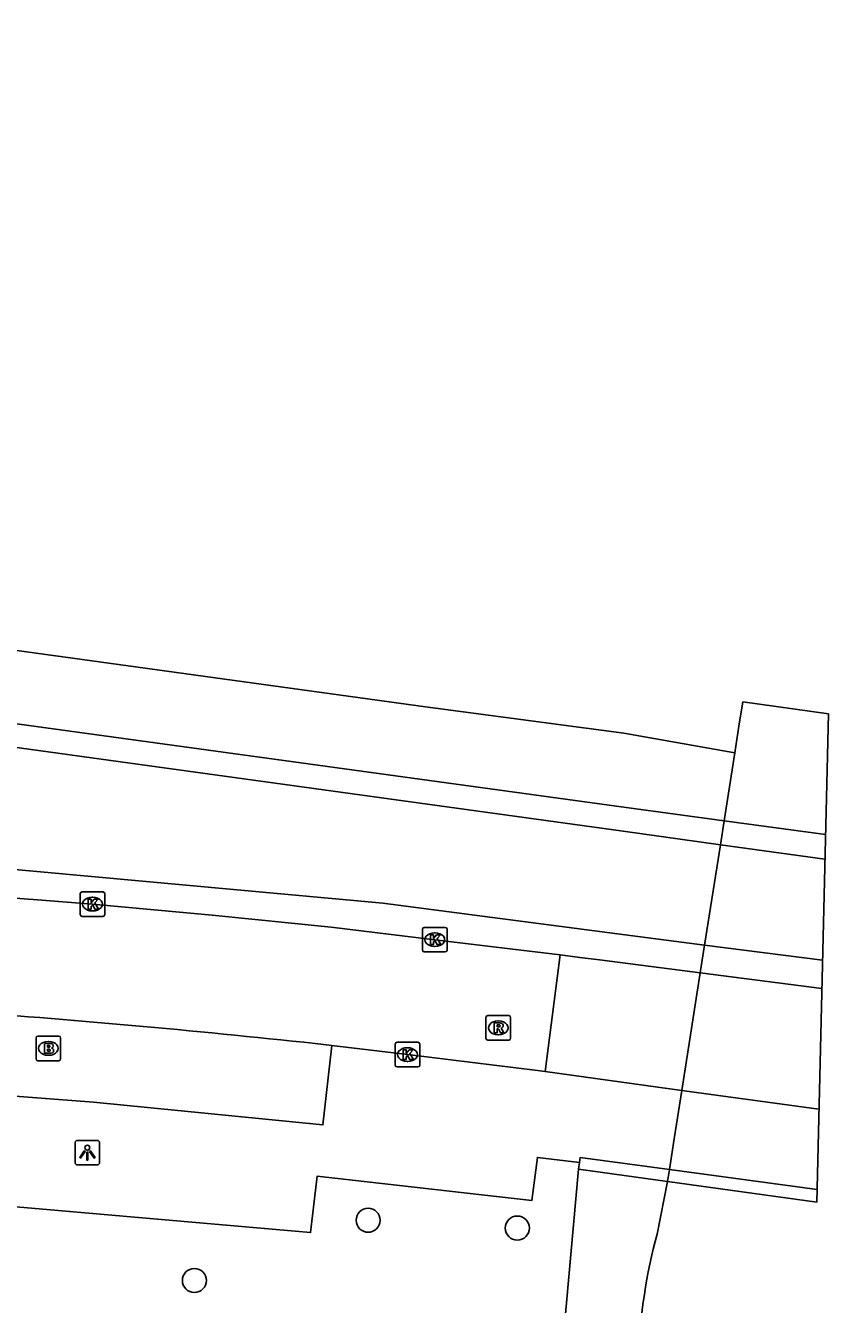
# Model space of a CAD drawing. Extents: x 160203 to 161526, y 379529 to 381797.
# Drawn here: x 161226.2 to 161258.8, y 381703.3 to 381755.3 of the extents above; entities that cross this region are included whole.
import ezdxf

# ---------------------------------------------------------------- set-up
doc = ezdxf.new("R2010")
doc.units = 0
for name, color, linetype in [('IMGEO_Berm_groen', 7, 'Continuous'), ('IMGEO_Boom', 7, 'Continuous'), ('IMGEO_Brandkraan', 7, 'Continuous'), ('IMGEO_Dek', 7, 'Continuous'), ('IMGEO_Groenvoorziening', 7, 'Continuous'), ('IMGEO_Kolk', 7, 'Continuous'), ('IMGEO_Lichtpunt', 7, 'Continuous'), ('IMGEO_Muur', 7, 'Continuous'), ('IMGEO_Rijbaan_lokaal_open', 7, 'Continuous'), ('IMGEO_Rijbaan_regionaal_gesloten', 7, 'Continuous'), ('IMGEO_Rioolput', 7, 'Continuous'), ('IMGEO_Voetpad_open', 7, 'Continuous'), ('IMGEO_Waterloop', 7, 'Continuous')]:
    doc.layers.add(name, color=color, linetype=linetype)

msp = doc.modelspace()

# ---------------------------------------------------------------- linework, layer by layer
at = {"layer": 'IMGEO_Berm_groen'}
for points in [[(161254.449, 381721.991), (161250.495, 381722.537), (161205.858, 381728.695), (161186.982, 381731.519), (161161.217, 381735.598), (161133.509, 381740.473), (161107.848, 381745.21), (161084.224, 381749.92), (161077.213, 381751.439), (161073.488, 381731.986), (161075.951, 381731.578), (161088.596, 381730.59), (161107.207, 381729.487), (161222.784, 381721.247), (161240.716, 381719.607), (161249.951, 381718.409), (161253.808, 381717.909)], [(161258.7, 381721.404), (161254.449, 381721.991)], [(161258.602, 381717.288), (161253.808, 381717.909)]]:
    msp.add_lwpolyline(points, dxfattribs=at)
at = {"layer": 'IMGEO_Boom'}
for centre in [(161240.121, 381706.713), (161246.189, 381706.396), (161233.054, 381704.263)]:
    msp.add_circle(centre, 0.489, dxfattribs=at)
at = {"layer": 'IMGEO_Brandkraan'}
for p, q in [((161226.614, 381713.279), (161226.614, 381714.131)), ((161226.689, 381714.205), (161227.541, 381714.205)), ((161227.102, 381713.985), (161227.127, 381713.985)), ((161227.615, 381714.131), (161227.615, 381713.279)), ((161227.125, 381713.425), (161227.1, 381713.425)), ((161227.541, 381713.205), (161226.689, 381713.205))]:
    msp.add_line(p, q, dxfattribs=at)
for points in [[(161226.614, 381713.279), (161226.614, 381714.131)], [(161226.689, 381714.205), (161227.541, 381714.205)], [(161226.962, 381713.905), (161226.962, 381713.505), (161227.175, 381713.505)], [(161227.193, 381713.905), (161226.962, 381713.905)], [(161227.141, 381713.824), (161227.087, 381713.824), (161227.087, 381713.748)], [(161227.615, 381714.131), (161227.615, 381713.279)], [(161227.087, 381713.748), (161227.14, 381713.748)], [(161227.149, 381713.672), (161227.087, 381713.672), (161227.087, 381713.591)], [(161227.087, 381713.591), (161227.149, 381713.591)], [(161227.541, 381713.205), (161226.689, 381713.205)]]:
    msp.add_lwpolyline(points, dxfattribs=at)
for centre, radius, start, end in [((161226.691, 381714.129), 0.0765, 91.552, 178.448), ((161226.691, 381714.129), 0.0765, 91.552, 178.448), ((161227.142, 381713.786), 0.0379, 267.8285, 90.9355), ((161227.197, 381713.76), 0.145, 59.4692, 91.5367), ((161227.222, 381713.807), 0.0922, 285.5137, 58.1501), ((161227.539, 381714.129), 0.0765, 1.552, 88.448), ((161227.539, 381714.129), 0.0765, 1.552, 88.448), ((161226.691, 381713.281), 0.0765, 181.552, 268.448), ((161226.691, 381713.281), 0.0765, 181.552, 268.448), ((161227.15, 381713.631), 0.0404, 269.8759, 90.5077), ((161227.181, 381713.756), 0.251, 268.6676, 293.5347), ((161227.227, 381713.615), 0.105, 301.3115, 78.989), ((161227.539, 381713.281), 0.0765, 271.552, 358.448), ((161227.539, 381713.281), 0.0765, 271.552, 358.448)]:
    msp.add_arc(centre, radius, start, end, dxfattribs=at)
for centre, major_axis, ratio, start_param, end_param in [((161227.101, 381713.705), (-0.387, 0.002), 0.722429, 4.712389, 7.853982), ((161227.126, 381713.705), (-0.39, 0.002), 0.717154, 1.570796, 4.712389)]:
    msp.add_ellipse(centre, major_axis=major_axis, ratio=ratio, start_param=start_param, end_param=end_param, dxfattribs=at)
at = {"layer": 'IMGEO_Dek'}
msp.add_lwpolyline([(161255.361, 381727.8), (161255.205, 381726.81), (161255.036, 381725.733), (161254.601, 381722.958), (161254.449, 381721.991), (161253.808, 381717.909), (161253.631, 381716.78), (161252.88, 381711.998), (161252.57, 381710.02), (161252.375, 381708.775), (161252.298, 381708.283), (161258.366, 381707.442), (161258.842, 381727.311)], close=True, dxfattribs=at)
at = {"layer": 'IMGEO_Groenvoorziening'}
msp.add_lwpolyline([(161247.968, 381700.939), (161248.671, 381708.786)], dxfattribs=at)
at = {"layer": 'IMGEO_Kolk'}
for p, q in [((161228.41, 381719.149), (161228.41, 381720.001)), ((161228.485, 381720.075), (161229.337, 381720.075)), ((161229.411, 381720.001), (161229.411, 381719.149)), ((161228.898, 381719.855), (161228.923, 381719.855)), ((161229.337, 381719.075), (161228.485, 381719.075)), ((161228.921, 381719.295), (161228.896, 381719.295)), ((161242.332, 381717.701), (161242.332, 381718.553)), ((161242.407, 381718.627), (161243.259, 381718.627)), ((161243.333, 381718.553), (161243.333, 381717.701)), ((161242.82, 381718.407), (161242.845, 381718.407)), ((161243.259, 381717.627), (161242.407, 381717.627)), ((161242.843, 381717.847), (161242.818, 381717.847)), ((161241.221, 381713.026), (161241.221, 381713.878)), ((161241.296, 381713.952), (161242.148, 381713.952)), ((161242.222, 381713.878), (161242.222, 381713.026)), ((161241.709, 381713.732), (161241.734, 381713.732)), ((161242.148, 381712.952), (161241.296, 381712.952)), ((161241.732, 381713.172), (161241.707, 381713.172))]:
    msp.add_line(p, q, dxfattribs=at)
for points in [[(161228.41, 381719.149), (161228.41, 381720.001)], [(161228.485, 381720.075), (161229.337, 381720.075)], [(161229.411, 381720.001), (161229.411, 381719.149)], [(161228.731, 381719.775), (161228.854, 381719.775), (161228.854, 381719.624), (161228.984, 381719.775), (161229.148, 381719.775), (161229.002, 381719.624), (161229.155, 381719.375), (161229.003, 381719.375), (161228.918, 381719.539), (161228.854, 381719.472), (161228.854, 381719.375), (161228.731, 381719.375), (161228.731, 381719.775)], [(161229.337, 381719.075), (161228.485, 381719.075)], [(161242.332, 381717.701), (161242.332, 381718.553)], [(161242.407, 381718.627), (161243.259, 381718.627)], [(161243.333, 381718.553), (161243.333, 381717.701)], [(161242.653, 381718.327), (161242.776, 381718.327), (161242.776, 381718.176), (161242.906, 381718.327), (161243.07, 381718.327), (161242.924, 381718.176), (161243.077, 381717.927), (161242.925, 381717.927), (161242.84, 381718.091), (161242.776, 381718.024), (161242.776, 381717.927), (161242.653, 381717.927), (161242.653, 381718.327)], [(161243.259, 381717.627), (161242.407, 381717.627)], [(161241.221, 381713.026), (161241.221, 381713.878)], [(161241.296, 381713.952), (161242.148, 381713.952)], [(161242.222, 381713.878), (161242.222, 381713.026)], [(161241.542, 381713.652), (161241.665, 381713.652), (161241.665, 381713.501), (161241.795, 381713.652), (161241.959, 381713.652), (161241.813, 381713.501), (161241.966, 381713.252), (161241.814, 381713.252), (161241.729, 381713.416), (161241.665, 381713.349), (161241.665, 381713.252), (161241.542, 381713.252), (161241.542, 381713.652)], [(161242.148, 381712.952), (161241.296, 381712.952)]]:
    msp.add_lwpolyline(points, dxfattribs=at)
for centre, start, end in [((161228.487, 381719.999), 91.552, 178.448), ((161228.487, 381719.999), 91.552, 178.448), ((161229.335, 381719.999), 1.552, 88.448), ((161229.335, 381719.999), 1.552, 88.448), ((161228.487, 381719.151), 181.552, 268.448), ((161228.487, 381719.151), 181.552, 268.448), ((161229.335, 381719.151), 271.552, 358.448), ((161229.335, 381719.151), 271.552, 358.448), ((161242.409, 381718.551), 91.552, 178.448), ((161242.409, 381718.551), 91.552, 178.448), ((161243.257, 381718.551), 1.552, 88.448), ((161243.257, 381718.551), 1.552, 88.448), ((161242.409, 381717.703), 181.552, 268.448), ((161242.409, 381717.703), 181.552, 268.448), ((161243.257, 381717.703), 271.552, 358.448), ((161243.257, 381717.703), 271.552, 358.448), ((161241.298, 381713.876), 91.552, 178.448), ((161241.298, 381713.876), 91.552, 178.448), ((161242.146, 381713.876), 1.552, 88.448), ((161242.146, 381713.876), 1.552, 88.448), ((161241.298, 381713.028), 181.552, 268.448), ((161241.298, 381713.028), 181.552, 268.448), ((161242.146, 381713.028), 271.552, 358.448), ((161242.146, 381713.028), 271.552, 358.448)]:
    msp.add_arc(centre, 0.0765, start, end, dxfattribs=at)
for centre, major_axis, ratio, start_param, end_param in [((161228.897, 381719.575), (-0.387, 0.002), 0.722429, 4.712389, 7.853982), ((161228.922, 381719.575), (-0.39, 0.002), 0.717154, 1.570796, 4.712389), ((161242.819, 381718.127), (-0.387, 0.002), 0.722429, 4.712389, 7.853982), ((161242.844, 381718.127), (-0.39, 0.002), 0.717154, 1.570796, 4.712389), ((161241.708, 381713.452), (-0.387, 0.002), 0.722429, 4.712389, 7.853982), ((161241.733, 381713.452), (-0.39, 0.002), 0.717154, 1.570796, 4.712389)]:
    msp.add_ellipse(centre, major_axis=major_axis, ratio=ratio, start_param=start_param, end_param=end_param, dxfattribs=at)
at = {"layer": 'IMGEO_Lichtpunt'}
for p, q in [((161228.204, 381709.868), (161228.204, 381709.061)), ((161228.204, 381709.868), (161228.204, 381709.061)), ((161229.106, 381709.963), (161228.298, 381709.963)), ((161229.106, 381709.963), (161228.298, 381709.963)), ((161229.2, 381709.061), (161229.2, 381709.868)), ((161229.2, 381709.061), (161229.2, 381709.868)), ((161228.298, 381708.967), (161229.106, 381708.967)), ((161228.298, 381708.967), (161229.106, 381708.967))]:
    msp.add_line(p, q, dxfattribs=at)
for points in [[(161228.578, 381709.532), (161228.617, 381709.504), (161228.429, 381709.242), (161228.391, 381709.269), (161228.578, 381709.532)], [(161228.68, 381709.484), (161228.727, 381709.484), (161228.727, 381709.162), (161228.68, 381709.162), (161228.68, 381709.484)], [(161228.79, 381709.504), (161228.828, 381709.531), (161229.015, 381709.269), (161228.976, 381709.241), (161228.79, 381709.504)]]:
    msp.add_lwpolyline(points, dxfattribs=at)
msp.add_circle((161228.703, 381709.666), 0.0994, dxfattribs=at)
for centre, start, end in [((161228.298, 381709.868), 90, 180), ((161228.298, 381709.868), 90, 180), ((161229.106, 381709.868), 0, 90), ((161229.106, 381709.868), 0, 90), ((161228.298, 381709.061), 180, 270), ((161228.298, 381709.061), 180, 270), ((161229.106, 381709.061), 270, 0), ((161229.106, 381709.061), 270, 360)]:
    msp.add_arc(centre, 0.0946, start, end, dxfattribs=at)
at = {"layer": 'IMGEO_Muur'}
for points in [[(161248.715, 381709.068), (161248.671, 381708.786)], [(161252.375, 381708.775), (161248.746, 381709.267), (161248.715, 381709.068)], [(161248.671, 381708.786), (161252.298, 381708.283)], [(161252.375, 381708.775), (161252.298, 381708.283)], [(161252.375, 381708.775), (161258.378, 381707.961)]]:
    msp.add_lwpolyline(points, dxfattribs=at)
at = {"layer": 'IMGEO_Rijbaan_lokaal_open'}
for points in [[(161247.926, 381717.504), (161242.833, 381718.127), (161238.618, 381718.639), (161233.784, 381719.123), (161228.911, 381719.575), (161226.675, 381719.745), (161224.664, 381719.892), (161205.462, 381721.305), (161188.276, 381722.503), (161156.403, 381724.747)], [(161247.926, 381717.504), (161247.32, 381712.76)], [(161253.631, 381716.78), (161249.538, 381717.305), (161248.732, 381717.404), (161247.926, 381717.504)], [(161253.631, 381716.78), (161252.88, 381711.998)], [(161258.574, 381716.146), (161253.631, 381716.78)], [(161238.645, 381713.82), (161237.97, 381713.901)], [(161238.645, 381713.82), (161241.722, 381713.452), (161247.007, 381712.803), (161247.32, 381712.76)], [(161247.32, 381712.76), (161252.88, 381711.998)], [(161258.457, 381711.234), (161252.88, 381711.998)]]:
    msp.add_lwpolyline(points, dxfattribs=at)
msp.add_arc((161195.291, 381321.495), 394.72, 83.79282, 85.96982, dxfattribs=at)
at = {"layer": 'IMGEO_Rijbaan_regionaal_gesloten'}
for points in [[(161077.95, 381755.315), (161078.232, 381755.254), (161090.272, 381752.772), (161106.219, 381749.562), (161122.221, 381746.558), (161137.819, 381743.685), (161150.011, 381741.535), (161162.169, 381739.473), (161177.875, 381736.954), (161190.056, 381735.09), (161202.265, 381733.222), (161218.146, 381730.951), (161230.361, 381729.27), (161242.45, 381727.606), (161250.519, 381726.524), (161255.036, 381725.733)], [(161254.601, 381722.958), (161250.622, 381723.504), (161217.915, 381727.994), (161206.002, 381729.685), (161187.134, 381732.507), (161173.272, 381734.707), (161161.382, 381736.584), (161147.512, 381738.954), (161133.686, 381741.457), (161121.866, 381743.622), (161108.037, 381746.192), (161094.332, 381748.868), (161088.812, 381750), (161084.428, 381750.899), (161077.399, 381752.406)], [(161255.361, 381727.8), (161255.205, 381726.81), (161255.036, 381725.733)], [(161255.036, 381725.733), (161254.601, 381722.958)], [(161258.724, 381722.408), (161254.601, 381722.958)]]:
    msp.add_lwpolyline(points, dxfattribs=at)
at = {"layer": 'IMGEO_Rioolput'}
for p, q in [((161244.914, 381714.114), (161244.914, 381714.966)), ((161244.989, 381715.04), (161245.841, 381715.04)), ((161245.402, 381714.82), (161245.427, 381714.82)), ((161245.915, 381714.966), (161245.915, 381714.114)), ((161245.841, 381714.04), (161244.989, 381714.04)), ((161245.425, 381714.26), (161245.4, 381714.26))]:
    msp.add_line(p, q, dxfattribs=at)
for points in [[(161244.914, 381714.114), (161244.914, 381714.966)], [(161244.989, 381715.04), (161245.841, 381715.04)], [(161245.915, 381714.966), (161245.915, 381714.114)], [(161245.503, 381714.738), (161245.251, 381714.74), (161245.251, 381714.34)], [(161245.251, 381714.34), (161245.375, 381714.34), (161245.375, 381714.502), (161245.386, 381714.502)], [(161245.429, 381714.659), (161245.375, 381714.659), (161245.375, 381714.578)], [(161245.375, 381714.578), (161245.427, 381714.578)], [(161245.433, 381714.473), (161245.504, 381714.34), (161245.644, 381714.34), (161245.579, 381714.466)], [(161245.841, 381714.04), (161244.989, 381714.04)]]:
    msp.add_lwpolyline(points, dxfattribs=at)
for centre, radius, start, end in [((161244.991, 381714.964), 0.0765, 91.552, 178.448), ((161244.991, 381714.964), 0.0765, 91.552, 178.448), ((161245.839, 381714.964), 0.0765, 1.552, 88.448), ((161245.839, 381714.964), 0.0765, 1.552, 88.448), ((161245.385, 381714.449), 0.0533, 26.0293, 88.6989), ((161245.411, 381714.767), 0.19, 274.7715, 282.9687), ((161245.435, 381714.563), 0.0964, 77.0061, 93.1865), ((161245.449, 381714.62), 0.0378, 276.6634, 79.6772), ((161245.502, 381714.628), 0.109, 350.3612, 89.416), ((161245.5, 381714.628), 0.112, 277.5842, 350.9817), ((161245.484, 381714.413), 0.108, 29.5134, 73.7905), ((161244.991, 381714.116), 0.0765, 181.552, 268.448), ((161244.991, 381714.116), 0.0765, 181.552, 268.448), ((161245.839, 381714.116), 0.0765, 271.552, 358.448), ((161245.839, 381714.116), 0.0765, 271.552, 358.448)]:
    msp.add_arc(centre, radius, start, end, dxfattribs=at)
for centre, major_axis, ratio, start_param, end_param in [((161245.401, 381714.54), (-0.387, 0.002), 0.722429, 4.712389, 7.853982), ((161245.426, 381714.54), (-0.39, 0.002), 0.717154, 1.570796, 4.712389)]:
    msp.add_ellipse(centre, major_axis=major_axis, ratio=ratio, start_param=start_param, end_param=end_param, dxfattribs=at)
at = {"layer": 'IMGEO_Voetpad_open'}
for points in [[(161214.934, 381712.586), (161228.945, 381711.52), (161238.28, 381710.593), (161238.645, 381713.82)], [(161252.88, 381711.998), (161252.57, 381710.02), (161252.375, 381708.775)], [(161248.715, 381709.068), (161247.006, 381709.268), (161246.779, 381707.515), (161238.046, 381708.501), (161237.781, 381706.211), (161214.597, 381708.239), (161214.753, 381710.476), (161205.518, 381711.159)]]:
    msp.add_lwpolyline(points, dxfattribs=at)
at = {"layer": 'IMGEO_Waterloop'}
for points in [[(161254.601, 381722.958), (161254.449, 381721.991)], [(161254.449, 381721.991), (161253.808, 381717.909)], [(161253.808, 381717.909), (161253.631, 381716.78)], [(161252.298, 381708.283), (161251.873, 381706.151)]]:
    msp.add_lwpolyline(points, dxfattribs=at)
msp.add_arc((161271.833, 381700.672), 20.699, 164.6501, 178.5763, dxfattribs=at)

doc.saveas('drawing.dxf')
